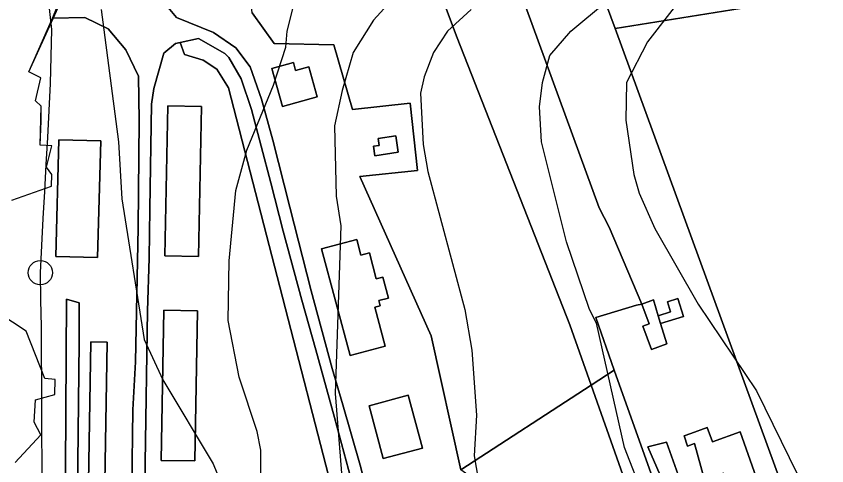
# Model space of a CAD drawing. Extents: x -510989 to -501240, y -1184665 to -1176089.
# Drawn here: x -505130.5 to -504830.9, y -1179715.7 to -1179549.5 of the extents above; entities that cross this region are included whole.
import ezdxf

# ---------------------------------------------------------------- set-up
doc = ezdxf.new("R2010")
doc.units = 0
for name, color, linetype in [('lesni_pozemek', 7, 'Continuous'), ('ostatni_plocha_x_draha', 7, 'Continuous'), ('ostatni_plocha_x_manipulacni_plocha', 7, 'Continuous'), ('ostatni_plocha_x_ostatni_komunikace', 7, 'Continuous'), ('popis', 7, 'Continuous'), ('trasovani_toku', 7, 'Continuous'), ('vrstevnice_01', 7, 'Continuous'), ('vrstevnice_02', 7, 'Continuous'), ('zastavena_plocha_a_nadvori', 7, 'Continuous')]:
    doc.layers.add(name, color=color, linetype=linetype)

msp = doc.modelspace()

# ---------------------------------------------------------------- linework, layer by layer
at = {"layer": 'lesni_pozemek'}
for points in [[(-504959.28, -1179124.19), (-504868.59, -1179255.37), (-504863.52, -1179268.91), (-504846.08, -1179346.72), (-504831.12, -1179371.17), (-504791.18, -1179524.93), (-504801.54, -1179521.81), (-504827.69, -1179527.9), (-504856.8, -1179545.69), (-504909.19, -1179554.06), (-504918, -1179530), (-504946, -1179426), (-504964, -1179378.01), (-504974.14, -1179381.87), (-505011.79, -1179313.59), (-505062.3, -1179220.25), (-505044.57, -1179207.26), (-504990.8, -1179163.24), (-504973.1, -1179140.81)], [(-505025.92, -1179401.8), (-505016.66, -1179398.06), (-504956.7, -1179509.16), (-504938.14, -1179543.91), (-504942.34, -1179545.85), (-504915.11, -1179620.42), (-504911.34, -1179627.55), (-504899.24, -1179656), (-504901.21, -1179656.35), (-504916.33, -1179660.87), (-504909.51, -1179680.4), (-504918.03, -1179685.94), (-504925.95, -1179663.61), (-504967.53, -1179557.49)], [(-505025.92, -1179401.8), (-504967.53, -1179557.49), (-504925.95, -1179663.61), (-504918.03, -1179685.94), (-504966.15, -1179717.24), (-504977.11, -1179667.66), (-505003.52, -1179608.82), (-504982.24, -1179606.57), (-504984.87, -1179581.71), (-505006.21, -1179583.97), (-505013.16, -1179560.11), (-505035.11, -1179559.65), (-505043.24, -1179548.27), (-505046.81, -1179515.97), (-505049.44, -1179513.16), (-505074.24, -1179486.69), (-505087.41, -1179476.08), (-505116.75, -1179447.43), (-505119.91, -1179450.08), (-505130.4, -1179441.92), (-505115, -1179436.01)], [(-504791.18, -1179524.93), (-504779.19, -1179571.1), (-504737.74, -1179713.52), (-504716.55, -1179774.62), (-504798.62, -1179856.09), (-504835.94, -1179754.53), (-504909.19, -1179554.06), (-504856.8, -1179545.69), (-504827.69, -1179527.9), (-504801.54, -1179521.81)]]:
    msp.add_lwpolyline(points, close=True, dxfattribs=at)
at = {"layer": 'ostatni_plocha_x_draha'}
msp.add_lwpolyline([(-505114.78, -1179943.24), (-505113.43, -1179884.33), (-505112.92, -1179850.19), (-505113, -1179844.94), (-505113.08, -1179839.36), (-505113.37, -1179820.47), (-505112.5, -1179758.78), (-505111.91, -1179654.09), (-505107.19, -1179655.55), (-505107.27, -1179670.09), (-505108.19, -1179759.01), (-505108.19, -1179820.61), (-505108.09, -1179839.36), (-505108.06, -1179845.14), (-505108.03, -1179850.76), (-505108.21, -1179884.39), (-505109.11, -1179944.05)], dxfattribs=at)
at = {"layer": 'ostatni_plocha_x_manipulacni_plocha'}
for points in [[(-504918, -1179530), (-504909.19, -1179554.06), (-504835.94, -1179754.53)], [(-504998.83, -1179733.07), (-505003.32, -1179715.52), (-505009.73, -1179693.22), (-505013.68, -1179679.77), (-505021.51, -1179651.06), (-505029.36, -1179620.11), (-505035.65, -1179595.36), (-505039.86, -1179580.24), (-505044.05, -1179568.25), (-505049.39, -1179561.2), (-505057.56, -1179555.52), (-505071.26, -1179549.97), (-505074.93, -1179545.55)], [(-504893.41, -1179725.6), (-504909.51, -1179680.4), (-504916.33, -1179660.87), (-504901.21, -1179656.35), (-504899.24, -1179656), (-504896.54, -1179663.24), (-504898.97, -1179664.17), (-504895.74, -1179672.78), (-504890.04, -1179670.66), (-504892.36, -1179663.13), (-504883.9, -1179660.53), (-504885.93, -1179653.93), (-504889.8, -1179655.12), (-504888.65, -1179658.85), (-504893.24, -1179660.26), (-504895.03, -1179654.43), (-504899.24, -1179656), (-504911.34, -1179627.55), (-504915.11, -1179620.42), (-504942.34, -1179545.85)], [(-505132.13, -1179617.55), (-505117.45, -1179612.35), (-505117.34, -1179608.07), (-505119.26, -1179605.33), (-505117.39, -1179597.44), (-505121.66, -1179597.2), (-505121.33, -1179588.27), (-505121.33, -1179582.78), (-505123.42, -1179580.76), (-505121.45, -1179572.28), (-505125.83, -1179570.14), (-505117.11, -1179550.27), (-505105.13, -1179550.05), (-505096.48, -1179554.18), (-505090.01, -1179562.01), (-505085.36, -1179571.64), (-505085, -1179588.06), (-505085.4, -1179627.62), (-505086.46, -1179677.32), (-505087.36, -1179695.06), (-505087.8, -1179723.38)], [(-505043.24, -1179548.27), (-505035.11, -1179559.65), (-505013.16, -1179560.11), (-505006.21, -1179583.97), (-504984.87, -1179581.71), (-504982.24, -1179606.57), (-505003.52, -1179608.82), (-504977.11, -1179667.66), (-504966.15, -1179717.24)], [(-505083.38, -1179758.27), (-505082.8, -1179714.64), (-505081.93, -1179658.4), (-505081.42, -1179638.99), (-505081.16, -1179620.74), (-505080.48, -1179581.99), (-505079.63, -1179576.2), (-505075.9, -1179563.19), (-505071.64, -1179559.56), (-505069.89, -1179559.2), (-505068.25, -1179563.64), (-505061.38, -1179565.76), (-505056.32, -1179569.06), (-505051.98, -1179576.06), (-504994, -1179801.01)], [(-505108.19, -1179759.01), (-505107.27, -1179670.09), (-505107.19, -1179655.55), (-505111.91, -1179654.09), (-505112.5, -1179758.78)], [(-505130.88, -1179714.47), (-505121.41, -1179704.26), (-505123.82, -1179699.66), (-505123.38, -1179691.32), (-505116.26, -1179689.35), (-505116.04, -1179683.89), (-505119.87, -1179683.45), (-505126.86, -1179665.94), (-505137.01, -1179659.36)], [(-504852.62, -1179732.48), (-504862.95, -1179703.22), (-504873.22, -1179706.85), (-504875.09, -1179701.57), (-504881.21, -1179703.77), (-504883.7, -1179704.66), (-504882.35, -1179708.42), (-504879.86, -1179707.53), (-504876.13, -1179720.93)], [(-504885.83, -1179719.06), (-504890.22, -1179707.05), (-504897.06, -1179708.78), (-504889.23, -1179726.81)]]:
    msp.add_lwpolyline(points, dxfattribs=at)
for points in [[(-505063.11, -1179557.79), (-505053.41, -1179563.3), (-505051.9, -1179564.84), (-505047.31, -1179572.63), (-505043.48, -1179583.98), (-505036.4, -1179611.17), (-505031.8, -1179628.98), (-505024.9, -1179654.47), (-505019.76, -1179672.89), (-505012.84, -1179697.82), (-505005.98, -1179723.51), (-505000.07, -1179746.91), (-504993.48, -1179773.91), (-504989.15, -1179787.59), (-504984.54, -1179796.49), (-504979.53, -1179804.56), (-504969.03, -1179817.48), (-504976.54, -1179823.02), (-504994, -1179801.01), (-505051.98, -1179576.06), (-505056.32, -1179569.06), (-505061.38, -1179565.76), (-505068.25, -1179563.64), (-505069.89, -1179559.2)], [(-505035.97, -1179568.82), (-505032.05, -1179582.85), (-505019.31, -1179579.3), (-505022.33, -1179568.29), (-505027.23, -1179569.59), (-505028.02, -1179566.7)], [(-505074.49, -1179582.64), (-505075.57, -1179638.17), (-505063.07, -1179638.41), (-505061.99, -1179582.88)], [(-505114.73, -1179595.18), (-505115.91, -1179638.34), (-505100.42, -1179638.76), (-505099.24, -1179595.6)], [(-504996.68, -1179594.76), (-504996.3, -1179597.28), (-504998.51, -1179597.61), (-504997.99, -1179601.12), (-504989.34, -1179599.83), (-504990.24, -1179593.8)], [(-505017.67, -1179635.5), (-505007.11, -1179674.96), (-504994.1, -1179671.54), (-504997.96, -1179657.14), (-504996.03, -1179656.62), (-504996.54, -1179654.69), (-504992.97, -1179653.73), (-504995.01, -1179645.99), (-504997.42, -1179646.64), (-504999.99, -1179636.98), (-505003.13, -1179637.82), (-505004.67, -1179632.02)], [(-505075.94, -1179658.17), (-505076.98, -1179713.72), (-505064.48, -1179713.95), (-505063.44, -1179658.4)], [(-505102.87, -1179669.94), (-505104.39, -1179758.75), (-505098.39, -1179758.85), (-505096.87, -1179670.04)], [(-504909.51, -1179680.4), (-504893.41, -1179725.6), (-504893.79, -1179737.92), (-504893.35, -1179738.38), (-504895.04, -1179743.55), (-504896.43, -1179753.28), (-504896.47, -1179755.42), (-504906.25, -1179756.01), (-504896.78, -1179745.92), (-504918.03, -1179685.94)], [(-504966.15, -1179717.24), (-504918.03, -1179685.94), (-504896.78, -1179745.92), (-504906.25, -1179756.01), (-504911.72, -1179756.34)], [(-505000.09, -1179693.52), (-504994.87, -1179713.08), (-504980.38, -1179709.21), (-504985.6, -1179689.65)]]:
    msp.add_lwpolyline(points, close=True, dxfattribs=at)
at = {"layer": 'ostatni_plocha_x_ostatni_komunikace'}
for points in [[(-505087.8, -1179723.38), (-505087.36, -1179695.06), (-505086.46, -1179677.32), (-505085.4, -1179627.62), (-505085, -1179588.06), (-505085.36, -1179571.64), (-505090.01, -1179562.01), (-505096.48, -1179554.18), (-505105.13, -1179550.05), (-505117.11, -1179550.27), (-505115.23, -1179545.83)], [(-505074.93, -1179545.55), (-505071.26, -1179549.97), (-505057.56, -1179555.52), (-505049.39, -1179561.2), (-505044.05, -1179568.25), (-505039.86, -1179580.24), (-505035.65, -1179595.36), (-505029.36, -1179620.11), (-505021.51, -1179651.06), (-505013.68, -1179679.77), (-505009.73, -1179693.22), (-505003.32, -1179715.52), (-504998.83, -1179733.07)], [(-505005.98, -1179723.51), (-505012.84, -1179697.82), (-505019.76, -1179672.89), (-505024.9, -1179654.47), (-505031.8, -1179628.98), (-505036.4, -1179611.17), (-505043.48, -1179583.98), (-505047.31, -1179572.63), (-505051.9, -1179564.84), (-505053.41, -1179563.3), (-505063.11, -1179557.79), (-505069.89, -1179559.2), (-505071.64, -1179559.56), (-505075.9, -1179563.19), (-505079.63, -1179576.2), (-505080.48, -1179581.99), (-505081.16, -1179620.74), (-505081.42, -1179638.99), (-505081.93, -1179658.4), (-505082.8, -1179714.64), (-505083.38, -1179758.27)], [(-504889.23, -1179726.81), (-504897.06, -1179708.78), (-504890.22, -1179707.05), (-504885.83, -1179719.06)]]:
    msp.add_lwpolyline(points, dxfattribs=at)
at = {"layer": 'popis'}
for points in [[(-505132.13, -1179617.55), (-505117.45, -1179612.35), (-505117.34, -1179608.07), (-505119.26, -1179605.33), (-505117.39, -1179597.44), (-505121.66, -1179597.2), (-505121.33, -1179582.78), (-505123.42, -1179580.76), (-505121.45, -1179572.28), (-505125.83, -1179570.14), (-505113.69, -1179543.23)], [(-505130.88, -1179714.47), (-505121.41, -1179704.26), (-505123.82, -1179699.66), (-505123.38, -1179691.32), (-505116.26, -1179689.35), (-505116.04, -1179683.89), (-505119.87, -1179683.45), (-505126.86, -1179665.94), (-505137.01, -1179659.36)]]:
    msp.add_lwpolyline(points, dxfattribs=at)
at = {"layer": 'trasovani_toku'}
for p, q in [((-505117.34, -1179554.45), (-505118.45, -1179544.51)), ((-505117.56, -1179564.44), (-505117.34, -1179554.45)), ((-505117.78, -1179574.44), (-505117.56, -1179564.44)), ((-505118.32, -1179584.43), (-505117.78, -1179574.44)), ((-505118.86, -1179594.41), (-505118.32, -1179584.43)), ((-505119.4, -1179604.4), (-505118.86, -1179594.41)), ((-505119.94, -1179614.38), (-505119.4, -1179604.4)), ((-505120.48, -1179624.37), (-505119.94, -1179614.38)), ((-505121.02, -1179634.35), (-505120.48, -1179624.37)), ((-505121.56, -1179644.34), (-505121.02, -1179634.35)), ((-505121.36, -1179654.34), (-505121.56, -1179644.34)), ((-505121.17, -1179664.34), (-505121.36, -1179654.34)), ((-505121.12, -1179674.34), (-505121.17, -1179664.34)), ((-505121.08, -1179684.34), (-505121.12, -1179674.34)), ((-505121.04, -1179694.34), (-505121.08, -1179684.34)), ((-505120.99, -1179704.34), (-505121.04, -1179694.34)), ((-505120.95, -1179714.34), (-505120.99, -1179704.34)), ((-505120.9, -1179724.34), (-505120.95, -1179714.34))]:
    msp.add_line(p, q, dxfattribs=at)
msp.add_circle((-505121.56, -1179644.34), 4.5, dxfattribs=at)
at = {"layer": 'vrstevnice_01'}
for points in [[(-504967.19, -1179938), (-504973.81, -1179919), (-504986.31, -1179890), (-505018.19, -1179828), (-505027.69, -1179806), (-505036.09, -1179778), (-505040.19, -1179742), (-505040.09, -1179710), (-505041.41, -1179703), (-505048.09, -1179683), (-505052.19, -1179662), (-505051.81, -1179640), (-505049.31, -1179614), (-505045.31, -1179599), (-505035.41, -1179575), (-505030.91, -1179561), (-505030.31, -1179555), (-505025.81, -1179537)], [(-504881.81, -1179539), (-504897.19, -1179559), (-504904.91, -1179574), (-504905.19, -1179588), (-504902.19, -1179608), (-504900.31, -1179615), (-504894.5, -1179628), (-504878.5, -1179656), (-504856.91, -1179688), (-504841.81, -1179719), (-504836.41, -1179727), (-504822.19, -1179756), (-504810.09, -1179788), (-504799.31, -1179825), (-504781.5, -1179875), (-504768.31, -1179904), (-504753.5, -1179927), (-504732.5, -1179951), (-504718.81, -1179962), (-504691.59, -1179977), (-504672.31, -1179993), (-504641.69, -1180027), (-504619.31, -1180049), (-504554.91, -1180103)], [(-504962.31, -1179547), (-504971.09, -1179555), (-504976.31, -1179563), (-504979.69, -1179572), (-504981.09, -1179578), (-504980.09, -1179597), (-504978.41, -1179607), (-504964.69, -1179658), (-504962.09, -1179673), (-504960.41, -1179697), (-504961.31, -1179712), (-504956.5, -1179740), (-504953.91, -1179750), (-504950.31, -1179757), (-504938, -1179773), (-504929.19, -1179783), (-504915, -1179795), (-504906.41, -1179803), (-504891, -1179821), (-504883.41, -1179834), (-504877.59, -1179848), (-504867, -1179885), (-504864.5, -1179897), (-504854, -1179935)]]:
    msp.add_lwpolyline(points, dxfattribs=at)
at = {"layer": 'vrstevnice_02'}
for points in [[(-504797.91, -1179931), (-504813.91, -1179899), (-504830.41, -1179858), (-504841.81, -1179825), (-504858.31, -1179790), (-504882.81, -1179755), (-504893.31, -1179737), (-504898.69, -1179727), (-504905.69, -1179709), (-504916, -1179663), (-504918.59, -1179658), (-504927.09, -1179633), (-504936.31, -1179596), (-504937.09, -1179583), (-504936, -1179574), (-504933.31, -1179564), (-504925.5, -1179555), (-504899.19, -1179533)], [(-504989.41, -1179541), (-504998.5, -1179551), (-505006, -1179563), (-505010.09, -1179577), (-505012.81, -1179590), (-505012.31, -1179616), (-505010.5, -1179627), (-505012.59, -1179689), (-505007.5, -1179754), (-505003.19, -1179776), (-504994.91, -1179797), (-504980.59, -1179821), (-504957.91, -1179853), (-504946.31, -1179872), (-504936.09, -1179897), (-504912.5, -1179971)], [(-505099.09, -1179547), (-505092.69, -1179596), (-505091.5, -1179617), (-505083.19, -1179669), (-505076.31, -1179684), (-505057.69, -1179715), (-505055.19, -1179721), (-505051.19, -1179739), (-505049.09, -1179758), (-505047.81, -1179785), (-505047.69, -1179815), (-505041, -1179853), (-505026.5, -1179902), (-505022.19, -1179911), (-505013.59, -1179934)]]:
    msp.add_lwpolyline(points, dxfattribs=at)
at = {"layer": 'zastavena_plocha_a_nadvori'}
for points in [[(-505035.97, -1179568.82), (-505028.02, -1179566.7), (-505027.23, -1179569.59), (-505022.33, -1179568.29), (-505019.31, -1179579.3), (-505032.05, -1179582.85)], [(-505074.49, -1179582.64), (-505061.99, -1179582.88), (-505063.07, -1179638.41), (-505075.57, -1179638.17)], [(-505114.73, -1179595.18), (-505099.24, -1179595.6), (-505100.42, -1179638.76), (-505115.91, -1179638.34)], [(-504996.68, -1179594.76), (-504990.24, -1179593.8), (-504989.34, -1179599.83), (-504997.99, -1179601.12), (-504998.51, -1179597.61), (-504996.3, -1179597.28)], [(-505017.67, -1179635.5), (-505004.67, -1179632.02), (-505003.13, -1179637.82), (-504999.99, -1179636.98), (-504997.42, -1179646.64), (-504995.01, -1179645.99), (-504992.97, -1179653.73), (-504996.54, -1179654.69), (-504996.03, -1179656.62), (-504997.96, -1179657.14), (-504994.1, -1179671.54), (-505007.11, -1179674.96)], [(-504899.24, -1179656), (-504895.03, -1179654.43), (-504893.24, -1179660.26), (-504892.36, -1179663.13), (-504890.04, -1179670.66), (-504895.74, -1179672.78), (-504898.97, -1179664.17), (-504896.54, -1179663.24)], [(-504889.8, -1179655.12), (-504885.93, -1179653.93), (-504883.9, -1179660.53), (-504892.36, -1179663.13), (-504893.24, -1179660.26), (-504888.65, -1179658.85)], [(-505075.94, -1179658.17), (-505063.44, -1179658.4), (-505064.48, -1179713.95), (-505076.98, -1179713.72)], [(-505102.87, -1179669.94), (-505096.87, -1179670.04), (-505098.39, -1179758.85), (-505104.39, -1179758.75)], [(-505000.09, -1179693.52), (-504985.6, -1179689.65), (-504980.38, -1179709.21), (-504994.87, -1179713.08)], [(-504875.09, -1179701.57), (-504873.22, -1179706.85), (-504862.95, -1179703.22), (-504852.62, -1179732.48), (-504854.5, -1179733.12), (-504863.09, -1179736.06), (-504869.1, -1179718.52), (-504876.13, -1179720.93), (-504879.86, -1179707.53), (-504882.35, -1179708.42), (-504883.7, -1179704.66), (-504881.21, -1179703.77)]]:
    msp.add_lwpolyline(points, close=True, dxfattribs=at)

doc.saveas('drawing.dxf')
